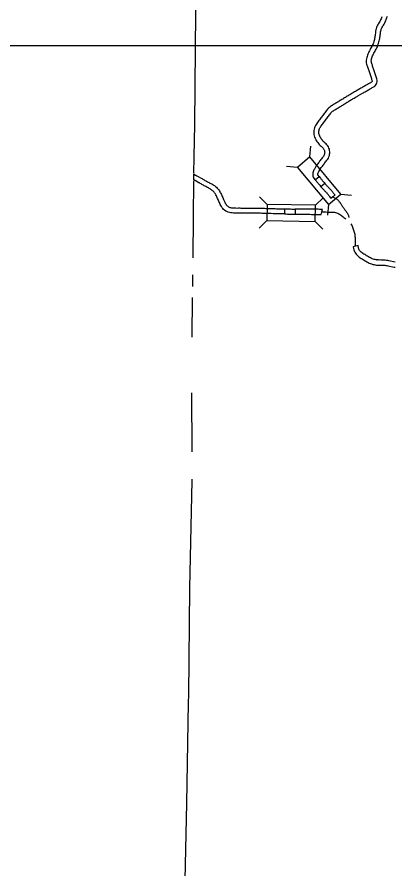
# Model space of a CAD drawing. Extents: x 77230 to 630905, y 790554 to 1662844.
# Drawn here: x 303084 to 321612, y 1435548 to 1477330 of the extents above; entities that cross this region are included whole.
import ezdxf

# ---------------------------------------------------------------- set-up
doc = ezdxf.new("R2010")
doc.units = 0
for name, color, linetype in [('Level 10', 7, 'Continuous'), ('Level 19', 7, 'Continuous'), ('Level 28', 7, 'Continuous'), ('Level 43', 7, 'Continuous')]:
    doc.layers.add(name, color=color, linetype=linetype)

msp = doc.modelspace()

# ---------------------------------------------------------------- linework, layer by layer
at = {"layer": 'Level 10'}
for p, q in [((319807, 1473760), (319782, 1473745)), ((320730, 1465417), (320737, 1465417))]:
    msp.add_line(p, q, dxfattribs=at)
for points in [[(320966, 1477344), (320947, 1477292), (320928, 1477243), (320908, 1477196), (320887, 1477151), (320864, 1477109), (320838, 1477065), (320811, 1477020), (320784, 1476974), (320756, 1476925), (320729, 1476872), (320706, 1476817), (320688, 1476759), (320674, 1476701), (320664, 1476643), (320657, 1476588), (320650, 1476535), (320644, 1476481), (320637, 1476428), (320630, 1476375), (320622, 1476325), (320613, 1476275), (320601, 1476225), (320588, 1476175), (320572, 1476124), (320556, 1476072), (320538, 1476021), (320519, 1475973), (320498, 1475927), (320474, 1475882), (320447, 1475835), (320418, 1475786), (320389, 1475735), (320360, 1475681), (320332, 1475626), (320307, 1475570), (320284, 1475513), (320263, 1475458), (320244, 1475403), (320225, 1475346), (320210, 1475284), (320201, 1475219), (320200, 1475151), (320208, 1475085), (320222, 1475027), (320237, 1474976), (320252, 1474930), (320266, 1474886), (320281, 1474841), (320295, 1474796), (320310, 1474751), (320326, 1474704), (320342, 1474657), (320358, 1474608), (320375, 1474559), (320391, 1474509), (320408, 1474459), (320425, 1474408), (320441, 1474360), (320456, 1474314), (320470, 1474270), (320482, 1474232), (320488, 1474204), (320490, 1474186), (320487, 1474166), (320480, 1474155), (320472, 1474146), (320459, 1474135), (320436, 1474121), (320419, 1474111), (320375, 1474085), (320342, 1474067), (320307, 1474047), (320270, 1474027), (320232, 1474004), (320193, 1473982), (320154, 1473959), (320113, 1473936), (320071, 1473912), (320028, 1473887), (319985, 1473862), (319941, 1473837), (319896, 1473811), (319807, 1473760)], [(319913, 1473532), (320021, 1473595), (320065, 1473620), (320109, 1473645), (320153, 1473670), (320196, 1473695), (320238, 1473719), (320279, 1473743), (320319, 1473766), (320357, 1473788), (320393, 1473809), (320429, 1473829), (320465, 1473849), (320499, 1473869), (320546, 1473896), (320565, 1473907), (320603, 1473930), (320644, 1473963), (320682, 1474006), (320709, 1474051), (320729, 1474090), (320741, 1474179), (320736, 1474240), (320724, 1474295), (320709, 1474345), (320694, 1474392), (320678, 1474440), (320661, 1474488), (320645, 1474537), (320629, 1474587), (320612, 1474638), (320595, 1474687), (320579, 1474736), (320563, 1474783), (320548, 1474830), (320533, 1474875), (320518, 1474919), (320504, 1474963), (320490, 1475006), (320476, 1475050), (320463, 1475092), (320454, 1475130), (320450, 1475165), (320450, 1475199), (320456, 1475237), (320466, 1475277), (320481, 1475323), (320498, 1475372), (320517, 1475422), (320537, 1475471), (320559, 1475519), (320582, 1475566), (320607, 1475613), (320634, 1475660), (320663, 1475709), (320693, 1475761), (320722, 1475816), (320749, 1475874), (320772, 1475934), (320793, 1475992), (320811, 1476049), (320828, 1476107), (320844, 1476165), (320857, 1476224), (320868, 1476282), (320877, 1476340), (320885, 1476396), (320892, 1476450), (320898, 1476504), (320905, 1476556), (320911, 1476606), (320919, 1476651), (320929, 1476692), (320941, 1476731), (320957, 1476769), (320976, 1476807), (321000, 1476849), (321025, 1476892), (321053, 1476937), (321081, 1476985), (321110, 1477038), (321136, 1477093), (321160, 1477148), (321181, 1477204), (321201, 1477258), (321221, 1477312), (321240, 1477365)], [(319782, 1473745), (319672, 1473682), (319626, 1473655), (319579, 1473628), (319533, 1473601), (319487, 1473574), (319442, 1473547), (319397, 1473521), (319354, 1473495), (319310, 1473469), (319266, 1473443), (319222, 1473416), (319179, 1473389), (319136, 1473361), (319093, 1473334), (319050, 1473308), (319008, 1473281), (318966, 1473255), (318923, 1473229), (318880, 1473203), (318837, 1473177), (318795, 1473151), (318753, 1473125), (318710, 1473100), (318669, 1473075), (318626, 1473050), (318583, 1473024), (318540, 1472998), (318494, 1472969), (318447, 1472937), (318399, 1472901), (318353, 1472861), (318309, 1472817), (318269, 1472771), (318234, 1472726), (318201, 1472682), (318168, 1472638), (318135, 1472595), (318103, 1472552), (318071, 1472509), (318039, 1472466), (318006, 1472424), (317974, 1472380), (317941, 1472337), (317908, 1472294), (317875, 1472251), (317842, 1472207), (317809, 1472163), (317775, 1472117), (317741, 1472066), (317710, 1472011), (317683, 1471953), (317661, 1471892), (317645, 1471829), (317636, 1471765), (317632, 1471701), (317633, 1471637), (317640, 1471572), (317654, 1471507), (317674, 1471445), (317699, 1471385), (317727, 1471329), (317757, 1471276), (317789, 1471225), (317823, 1471173), (317862, 1471123), (317904, 1471077), (317947, 1471035), (317987, 1470998), (318025, 1470964), (318059, 1470932), (318086, 1470901), (318109, 1470871), (318128, 1470841), (318143, 1470810), (318154, 1470778), (318161, 1470743), (318165, 1470707), (318166, 1470671), (318162, 1470636), (318155, 1470600), (318143, 1470566), (318127, 1470532), (318106, 1470498), (318079, 1470461), (318048, 1470421), (318016, 1470380), (317984, 1470339), (317952, 1470299), (317919, 1470256), (317888, 1470214), (317858, 1470174), (317828, 1470133), (317795, 1470090), (317764, 1470042), (317754, 1470026)], [(318001, 1469949), (318028, 1469984), (318058, 1470024), (318089, 1470065), (318118, 1470106), (318149, 1470145), (318181, 1470185), (318213, 1470226), (318245, 1470268), (318278, 1470310), (318313, 1470358), (318347, 1470412), (318375, 1470472), (318396, 1470534), (318410, 1470597), (318416, 1470661), (318415, 1470723), (318408, 1470785), (318395, 1470845), (318375, 1470904), (318348, 1470960), (318316, 1471013), (318278, 1471062), (318237, 1471107), (318196, 1471146), (318156, 1471183), (318118, 1471217), (318084, 1471250), (318054, 1471284), (318026, 1471320), (317999, 1471359), (317973, 1471403), (317948, 1471446), (317927, 1471490), (317909, 1471532), (317896, 1471572), (317887, 1471612), (317883, 1471654), (317882, 1471696), (317885, 1471738), (317891, 1471780), (317901, 1471820), (317914, 1471859), (317932, 1471897), (317954, 1471935), (317980, 1471974), (318009, 1472014), (318041, 1472056), (318074, 1472099), (318107, 1472142), (318140, 1472186), (318173, 1472229), (318205, 1472272), (318238, 1472315), (318271, 1472359), (318304, 1472402), (318336, 1472446), (318368, 1472488), (318400, 1472531), (318432, 1472573), (318462, 1472612), (318492, 1472647), (318524, 1472678), (318557, 1472707), (318593, 1472734), (318631, 1472760), (318671, 1472785), (318713, 1472810), (318754, 1472835), (318796, 1472860), (318839, 1472885), (318881, 1472911), (318924, 1472937), (318968, 1472963), (319011, 1472989), (319053, 1473016), (319097, 1473042), (319140, 1473069), (319183, 1473096), (319226, 1473123), (319269, 1473150), (319311, 1473177), (319354, 1473203), (319396, 1473229), (319438, 1473254), (319481, 1473280), (319525, 1473306), (319569, 1473332), (319615, 1473359), (319660, 1473385), (319705, 1473412), (319751, 1473439), (319797, 1473465), (319913, 1473532)], [(317754, 1470026), (317664, 1469870), (317642, 1469831), (317621, 1469788), (317601, 1469740), (317587, 1469687), (317579, 1469632), (317581, 1469576), (317592, 1469523), (317610, 1469474), (317634, 1469434), (317694, 1469353), (317895, 1469502)], [(317895, 1469502), (317843, 1469571), (317837, 1469583), (317833, 1469593), (317830, 1469605), (317830, 1469619), (317832, 1469637), (317838, 1469660), (317849, 1469685), (317863, 1469714), (317882, 1469749), (318001, 1469949)], [(311756, 1469338), (311758, 1469627), (311835, 1469579), (311847, 1469572), (311904, 1469544), (311932, 1469530), (312115, 1469428), (312158, 1469406), (312193, 1469379), (312223, 1469364), (312262, 1469341), (312298, 1469320), (312338, 1469299), (312378, 1469277), (312416, 1469256), (312455, 1469237), (312503, 1469211), (312543, 1469189), (312585, 1469167), (312630, 1469142), (312675, 1469116), (312719, 1469089), (312764, 1469060), (312810, 1469027), (312856, 1468989), (312901, 1468945), (312950, 1468893), (312975, 1468858), (313005, 1468814), (313033, 1468765), (313059, 1468716), (313081, 1468669), (313103, 1468622), (313123, 1468577), (313144, 1468534), (313168, 1468486), (313190, 1468429), (313208, 1468385), (313230, 1468341), (313252, 1468289), (313272, 1468246), (313292, 1468205), (313313, 1468167), (313340, 1468127), (313361, 1468101), (313386, 1468074), (313414, 1468050), (313445, 1468029), (313479, 1468011), (313516, 1467995), (313555, 1467983), (313598, 1467975), (313645, 1467970), (313699, 1467967), (313757, 1467966), (313818, 1467965), (313878, 1467964), (313938, 1467965), (314000, 1467965), (314063, 1467964), (314124, 1467964), (314186, 1467963), (314247, 1467962), (314310, 1467961), (314365, 1467961), (314436, 1467960), (314501, 1467959), (314568, 1467959), (314634, 1467958), (314701, 1467958), (314769, 1467958), (314836, 1467957), (314901, 1467957), (314965, 1467956), (315028, 1467955), (315092, 1467953), (315155, 1467951), (315219, 1467949), (315282, 1467947), (315347, 1467945), (315412, 1467943), (315455, 1467942), (315545, 1467939), (315654, 1467935), (315676, 1467934), (315741, 1467932), (315807, 1467930), (315873, 1467927), (315938, 1467925), (316003, 1467923), (316069, 1467923), (316138, 1467923), (316197, 1467922), (316194, 1467672)], [(317895, 1469502), (317942, 1469451), (317962, 1469427), (317982, 1469403), (318003, 1469378), (318024, 1469352), (318046, 1469325), (318067, 1469298), (318090, 1469271), (318114, 1469242), (318138, 1469214), (318176, 1469167)], [(316194, 1467672), (316135, 1467673), (316067, 1467673), (315999, 1467673), (315930, 1467675), (315864, 1467678), (315798, 1467680), (315733, 1467682), (315668, 1467684), (315645, 1467685), (315536, 1467689), (315447, 1467692), (315405, 1467693), (315340, 1467695), (315274, 1467697), (315210, 1467699), (315147, 1467701), (315085, 1467703), (315023, 1467705), (314961, 1467706), (314898, 1467707), (314833, 1467707), (314767, 1467708), (314701, 1467708), (314633, 1467708), (314566, 1467709), (314499, 1467709), (314434, 1467710), (314362, 1467711), (314307, 1467711), (314244, 1467712), (314182, 1467713), (314121, 1467714), (314060, 1467714), (314000, 1467715), (313939, 1467715), (313878, 1467714), (313815, 1467715), (313753, 1467716), (313690, 1467717), (313627, 1467720), (313560, 1467727), (313494, 1467740), (313431, 1467760), (313371, 1467785), (313315, 1467815), (313263, 1467851), (313214, 1467892), (313170, 1467939), (313137, 1467981), (313100, 1468037), (313072, 1468088), (313046, 1468137), (313023, 1468188), (313003, 1468236), (312981, 1468280), (312957, 1468336), (312938, 1468386), (312919, 1468424), (312897, 1468471), (312875, 1468519), (312855, 1468564), (312835, 1468605), (312815, 1468643), (312794, 1468679), (312769, 1468716), (312755, 1468735), (312723, 1468770), (312689, 1468803), (312657, 1468829), (312624, 1468853), (312587, 1468877), (312547, 1468901), (312507, 1468924), (312466, 1468947), (312424, 1468969), (312382, 1468992), (312342, 1469014), (312301, 1469034), (312258, 1469058), (312218, 1469079), (312176, 1469102), (312137, 1469125), (312103, 1469144), (312058, 1469168), (312024, 1469194), (311999, 1469206), (311816, 1469309), (311793, 1469320), (311756, 1469338)], [(317694, 1469353), (317732, 1469312), (317751, 1469290), (317769, 1469268), (317789, 1469244), (317809, 1469220), (317830, 1469194), (317852, 1469167), (317874, 1469140), (317897, 1469112), (317921, 1469083), (317985, 1469006)], [(318176, 1469167), (317985, 1469006), (317997, 1468992), (318024, 1468961), (318051, 1468931), (318078, 1468900), (318106, 1468870), (318134, 1468840), (318161, 1468811), (318189, 1468783), (318216, 1468756), (318242, 1468729), (318267, 1468702), (318291, 1468676), (318313, 1468649), (318336, 1468620), (318358, 1468589), (318382, 1468556), (318408, 1468521), (318436, 1468485), (318466, 1468451), (318567, 1468527), (318674, 1468593)], [(318674, 1468593), (318628, 1468645), (318607, 1468671), (318585, 1468703), (318561, 1468735), (318536, 1468770), (318509, 1468805), (318480, 1468840), (318451, 1468872), (318422, 1468902), (318394, 1468931), (318368, 1468958), (318341, 1468985), (318315, 1469013), (318289, 1469040), (318263, 1469068), (318238, 1469096), (318176, 1469167)], [(318567, 1468527), (318587, 1468508), (318618, 1468485), (318650, 1468464), (318684, 1468446), (318717, 1468427), (318750, 1468407), (318782, 1468385), (318811, 1468361), (318837, 1468334), (318861, 1468305), (318883, 1468274), (318905, 1468243), (318926, 1468211), (318946, 1468179), (318967, 1468147), (318988, 1468116), (319009, 1468084), (319030, 1468053), (319051, 1468021), (319075, 1467988), (319098, 1467956), (319122, 1467924), (319146, 1467892), (319171, 1467860), (319196, 1467828), (319219, 1467795), (319241, 1467762), (319264, 1467730), (319285, 1467698), (319303, 1467665), (319319, 1467631), (319331, 1467596), (319339, 1467561), (319345, 1467527), (319349, 1467496)], [(316197, 1467922), (316277, 1467922), (316350, 1467919), (316417, 1467918), (316486, 1467916)], [(316486, 1467916), (316555, 1467915), (316625, 1467914), (316718, 1467914)], [(316718, 1467914), (316717, 1467664), (316764, 1467663), (316834, 1467662), (316904, 1467662), (316973, 1467661), (317042, 1467660), (317110, 1467659), (317178, 1467658), (317245, 1467657), (317313, 1467656), (317380, 1467655), (317446, 1467655), (317513, 1467654), (317579, 1467653), (317646, 1467652), (317712, 1467652), (317778, 1467651), (317844, 1467650), (317910, 1467649), (317994, 1467648)], [(317994, 1467648), (318023, 1467772), (318065, 1467897), (317914, 1467899), (317847, 1467900), (317781, 1467901), (317715, 1467902), (317648, 1467902), (317582, 1467903), (317516, 1467904), (317449, 1467905), (317382, 1467905), (317316, 1467906), (317249, 1467907), (317182, 1467908), (317114, 1467909), (317045, 1467910), (316976, 1467911), (316907, 1467912), (316837, 1467912), (316766, 1467913), (316718, 1467914)], [(316194, 1467672), (316272, 1467672), (316343, 1467669), (316413, 1467668), (316482, 1467666)], [(316482, 1467666), (316552, 1467665), (316717, 1467664)], [(318023, 1467772), (318105, 1467771), (318168, 1467770), (318230, 1467769), (318291, 1467768), (318352, 1467768), (318412, 1467767), (318472, 1467766), (318531, 1467765), (318589, 1467761), (318645, 1467755), (318700, 1467744), (318753, 1467728), (318805, 1467708), (318854, 1467683), (318901, 1467655), (318946, 1467624), (318989, 1467591), (319031, 1467558), (319072, 1467526), (319112, 1467495), (319151, 1467463), (319190, 1467433), (319211, 1467417)], [(319682, 1466092), (319680, 1466116), (319677, 1466170), (319675, 1466224), (319675, 1466278), (319674, 1466333), (319674, 1466387), (319673, 1466441), (319671, 1466496), (319667, 1466550), (319661, 1466604), (319653, 1466657), (319642, 1466709), (319630, 1466761), (319617, 1466813), (319602, 1466865), (319587, 1466915), (319571, 1466965), (319535, 1467059), (319514, 1467103), (319490, 1467144), (319465, 1467183)], [(319804, 1466130), (319746, 1466110), (319682, 1466092), (319616, 1466076), (319559, 1466065), (319561, 1466045), (319572, 1465983), (319588, 1465921), (319610, 1465860), (319638, 1465802), (319671, 1465747), (319709, 1465694), (319753, 1465644), (319801, 1465599), (319852, 1465560), (319903, 1465526), (319952, 1465496), (320000, 1465466), (320048, 1465437), (320095, 1465408), (320144, 1465380), (320192, 1465351), (320241, 1465323), (320292, 1465295), (320346, 1465267), (320403, 1465242), (320462, 1465220), (320523, 1465201), (320586, 1465186), (320649, 1465175), (320710, 1465168)], [(320737, 1465417), (320684, 1465422), (320636, 1465431), (320589, 1465442), (320544, 1465456), (320499, 1465473), (320454, 1465493), (320409, 1465516), (320364, 1465541), (320318, 1465568), (320271, 1465595), (320224, 1465623), (320177, 1465651), (320130, 1465680), (320083, 1465708), (320039, 1465736), (319998, 1465763), (319963, 1465791), (319932, 1465819), (319904, 1465850), (319880, 1465884), (319859, 1465920), (319841, 1465957), (319827, 1465995), (319817, 1466036), (319809, 1466080), (319804, 1466130)], [(321627, 1465314), (321311, 1465377), (321255, 1465388), (321197, 1465397), (321137, 1465405), (321075, 1465410), (321013, 1465413), (320954, 1465414), (320895, 1465415), (320838, 1465414), (320784, 1465415), (320730, 1465417)], [(320718, 1465167), (320777, 1465165), (320838, 1465164), (320896, 1465165), (320951, 1465164), (321005, 1465163), (321058, 1465161), (321110, 1465156), (321161, 1465150), (321213, 1465141), (321264, 1465132), (321577, 1465069), (321602, 1465064), (321629, 1465058)]]:
    msp.add_lwpolyline(points, dxfattribs=at)
at = {"layer": 'Level 19'}
for p, q in [((317434, 1470467), (317480, 1470993)), ((316828, 1469957), (316302, 1470003)), ((318963, 1468648), (319489, 1468602)), ((315343, 1468137), (314976, 1468516)), ((317719, 1468101), (318098, 1468468)), ((318356, 1468138), (318311, 1467612)), ((315331, 1467345), (314952, 1466977)), ((317707, 1467309), (318075, 1466930))]:
    msp.add_line(p, q, dxfattribs=at)
for points in [[(316828, 1469957), (318356, 1468138), (318963, 1468648), (317434, 1470467)], [(315331, 1467345), (317707, 1467309), (317719, 1468101), (315343, 1468137)]]:
    msp.add_lwpolyline(points, close=True, dxfattribs=at)
at = {"layer": 'Level 28'}
msp.add_line((372910, 1475921), (77230, 1475921), dxfattribs=at)
at = {"layer": 'Level 43'}
for points in [[(311758, 1469649), (311765, 1470468), (311795, 1472057), (311829, 1475769), (311828, 1475779), (311867, 1479274)], [(311714, 1465514), (311740, 1467529), (311755, 1469304)], [(311701, 1464118), (311709, 1464694)], [(311666, 1461632), (311693, 1463582)], [(311639, 1458900), (311650, 1456010)], [(311655, 1454662), (311655, 1454607), (311538, 1449326), (311486, 1444068), (311472, 1443713), (311388, 1438764), (311271, 1433504), (311256, 1431941)]]:
    msp.add_lwpolyline(points, dxfattribs=at)

doc.saveas('drawing.dxf')
